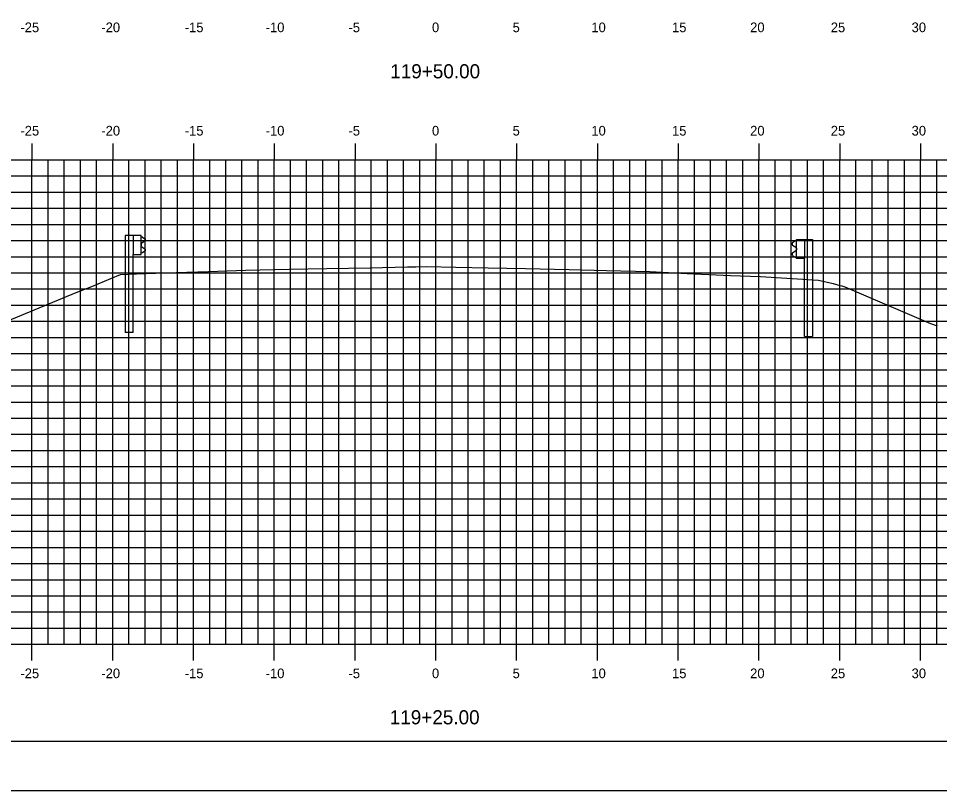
# Model space of a CAD drawing. Extents: x -22 to 1480, y -1511 to 8.
# Drawn here: x 162.3 to 219.3, y -1511.4 to -1463.6 of the extents above; entities that cross this region are included whole.
import ezdxf

# ---------------------------------------------------------------- set-up
doc = ezdxf.new("R2010")
doc.units = 0
for name, color, linetype in [('BORDER', 7, 'Continuous'), ('H_V ANNOTATION', 7, 'Continuous'), ('MAJOR', 7, 'Continuous'), ('MINOR', 7, 'Continuous'), ('PLOT BOUNDARY', 7, 'Continuous'), ('S_Guardrail_Beam', 7, 'Continuous'), ('S_Roadway_Centerline', 7, 'Continuous')]:
    doc.layers.add(name, color=color, linetype=linetype)

msp = doc.modelspace()

# ---------------------------------------------------------------- linework, layer by layer
at = {"layer": 'BORDER'}
msp.add_line((113.157, -1508.331), (273.157, -1508.331), dxfattribs=at)
at = {"layer": 'MAJOR'}
for p, q in [((163.156, -1471.329), (163.156, -1472.331)), ((168.156, -1471.329), (168.156, -1472.331)), ((173.156, -1471.329), (173.156, -1472.331)), ((178.156, -1471.329), (178.156, -1472.331)), ((183.156, -1471.329), (183.156, -1472.331)), ((188.156, -1471.329), (188.156, -1472.331)), ((193.156, -1471.329), (193.156, -1472.331)), ((198.156, -1471.329), (198.156, -1472.331)), ((203.156, -1471.329), (203.156, -1472.331)), ((208.156, -1471.329), (208.156, -1472.331)), ((213.156, -1471.329), (213.156, -1472.331)), ((218.156, -1471.329), (218.156, -1472.331)), ((118.156, -1472.331), (258.156, -1472.331)), ((118.156, -1472.331), (258.156, -1472.331)), ((163.156, -1502.331), (163.156, -1472.331)), ((168.156, -1502.331), (168.156, -1472.331)), ((173.156, -1502.331), (173.156, -1472.331)), ((178.156, -1502.331), (178.156, -1472.331)), ((183.156, -1502.331), (183.156, -1472.331)), ((188.156, -1502.331), (188.156, -1472.331)), ((193.156, -1502.331), (193.156, -1472.331)), ((198.156, -1502.331), (198.156, -1472.331)), ((203.156, -1502.331), (203.156, -1472.331)), ((208.156, -1502.331), (208.156, -1472.331)), ((213.156, -1502.331), (213.156, -1472.331)), ((218.156, -1502.331), (218.156, -1472.331)), ((118.156, -1477.331), (258.156, -1477.331)), ((118.156, -1482.331), (258.156, -1482.331)), ((118.156, -1487.331), (258.156, -1487.331)), ((118.156, -1492.331), (258.156, -1492.331)), ((118.156, -1497.331), (258.156, -1497.331)), ((118.156, -1502.331), (258.156, -1502.331)), ((118.156, -1502.331), (258.156, -1502.331)), ((163.156, -1503.333), (163.156, -1502.331)), ((168.156, -1503.333), (168.156, -1502.331)), ((173.156, -1503.333), (173.156, -1502.331)), ((178.156, -1503.333), (178.156, -1502.331)), ((183.156, -1503.333), (183.156, -1502.331)), ((188.156, -1503.333), (188.156, -1502.331)), ((193.156, -1503.333), (193.156, -1502.331)), ((198.156, -1503.333), (198.156, -1502.331)), ((203.156, -1503.333), (203.156, -1502.331)), ((208.156, -1503.333), (208.156, -1502.331)), ((213.156, -1503.333), (213.156, -1502.331)), ((218.156, -1503.333), (218.156, -1502.331))]:
    msp.add_line(p, q, dxfattribs=at)
at = {"layer": 'MINOR'}
for p, q in [((164.156, -1502.331), (164.156, -1472.331)), ((165.156, -1502.331), (165.156, -1472.331)), ((166.156, -1502.331), (166.156, -1472.331)), ((167.156, -1502.331), (167.156, -1472.331)), ((169.156, -1502.331), (169.156, -1472.331)), ((170.156, -1502.331), (170.156, -1472.331)), ((171.156, -1502.331), (171.156, -1472.331)), ((172.156, -1502.331), (172.156, -1472.331)), ((174.156, -1502.331), (174.156, -1472.331)), ((175.156, -1502.331), (175.156, -1472.331)), ((176.156, -1502.331), (176.156, -1472.331)), ((177.156, -1502.331), (177.156, -1472.331)), ((179.156, -1502.331), (179.156, -1472.331)), ((180.156, -1502.331), (180.156, -1472.331)), ((181.156, -1502.331), (181.156, -1472.331)), ((182.156, -1502.331), (182.156, -1472.331)), ((184.156, -1502.331), (184.156, -1472.331)), ((185.156, -1502.331), (185.156, -1472.331)), ((186.156, -1502.331), (186.156, -1472.331)), ((187.156, -1502.331), (187.156, -1472.331)), ((189.156, -1502.331), (189.156, -1472.331)), ((190.156, -1502.331), (190.156, -1472.331)), ((191.156, -1502.331), (191.156, -1472.331)), ((192.156, -1502.331), (192.156, -1472.331)), ((194.156, -1502.331), (194.156, -1472.331)), ((195.156, -1502.331), (195.156, -1472.331)), ((196.156, -1502.331), (196.156, -1472.331)), ((197.156, -1502.331), (197.156, -1472.331)), ((199.156, -1502.331), (199.156, -1472.331)), ((200.156, -1502.331), (200.156, -1472.331)), ((201.156, -1502.331), (201.156, -1472.331)), ((202.156, -1502.331), (202.156, -1472.331)), ((204.156, -1502.331), (204.156, -1472.331)), ((205.156, -1502.331), (205.156, -1472.331)), ((206.156, -1502.331), (206.156, -1472.331)), ((207.156, -1502.331), (207.156, -1472.331)), ((209.156, -1502.331), (209.156, -1472.331)), ((210.156, -1502.331), (210.156, -1472.331)), ((211.156, -1502.331), (211.156, -1472.331)), ((212.156, -1502.331), (212.156, -1472.331)), ((214.156, -1502.331), (214.156, -1472.331)), ((215.156, -1502.331), (215.156, -1472.331)), ((216.156, -1502.331), (216.156, -1472.331)), ((217.156, -1502.331), (217.156, -1472.331)), ((219.156, -1502.331), (219.156, -1472.331)), ((118.156, -1473.331), (258.156, -1473.331)), ((118.156, -1474.331), (258.156, -1474.331)), ((118.156, -1475.331), (258.156, -1475.331)), ((118.156, -1476.331), (258.156, -1476.331)), ((118.156, -1478.331), (258.156, -1478.331)), ((118.156, -1479.331), (258.156, -1479.331)), ((118.156, -1480.331), (258.156, -1480.331)), ((118.156, -1481.331), (258.156, -1481.331)), ((118.156, -1483.331), (258.156, -1483.331)), ((118.156, -1484.331), (258.156, -1484.331)), ((118.156, -1485.331), (258.156, -1485.331)), ((118.156, -1486.331), (258.156, -1486.331)), ((118.156, -1488.331), (258.156, -1488.331)), ((118.156, -1489.331), (258.156, -1489.331)), ((118.156, -1490.331), (258.156, -1490.331)), ((118.156, -1491.331), (258.156, -1491.331)), ((118.156, -1493.331), (258.156, -1493.331)), ((118.156, -1494.331), (258.156, -1494.331)), ((118.156, -1495.331), (258.156, -1495.331)), ((118.156, -1496.331), (258.156, -1496.331)), ((118.156, -1498.331), (258.156, -1498.331)), ((118.156, -1499.331), (258.156, -1499.331)), ((118.156, -1500.331), (258.156, -1500.331)), ((118.156, -1501.331), (258.156, -1501.331))]:
    msp.add_line(p, q, dxfattribs=at)
at = {"layer": 'PLOT BOUNDARY'}
msp.add_lwpolyline([(105.063, -1511.39), (275.063, -1511.39), (275.063, -1401.39), (105.063, -1401.39)], close=True, dxfattribs=at)
at = {"layer": 'S_Guardrail_Beam'}
for p, q in [((168.927, -1477.022), (168.927, -1483.022)), ((169.418, -1477.022), (168.927, -1477.022)), ((169.908, -1477.022), (169.418, -1477.022)), ((169.418, -1477.022), (169.418, -1478.188)), ((169.908, -1478.188), (169.908, -1477.022)), ((169.908, -1477.095), (169.99, -1477.109)), ((170.007, -1477.116), (170.15, -1477.216)), ((210.482, -1477.275), (210.972, -1477.275)), ((210.482, -1478.442), (210.482, -1477.275)), ((210.972, -1477.275), (211.464, -1477.275)), ((210.972, -1477.275), (210.972, -1478.442)), ((211.464, -1477.275), (211.464, -1483.275)), ((169.921, -1477.56), (169.921, -1477.651)), ((170.15, -1477.359), (169.955, -1477.495)), ((169.955, -1477.715), (170.15, -1477.851)), ((210.384, -1477.37), (210.24, -1477.47)), ((210.24, -1477.613), (210.435, -1477.749)), ((210.482, -1477.348), (210.4, -1477.363)), ((210.469, -1477.813), (210.469, -1477.904)), ((169.418, -1483.022), (169.418, -1478.188)), ((169.418, -1478.188), (169.908, -1478.188)), ((169.99, -1478.101), (169.908, -1478.115)), ((170.15, -1477.994), (170.007, -1478.094)), ((210.435, -1477.969), (210.24, -1478.105)), ((210.24, -1478.248), (210.384, -1478.348)), ((210.4, -1478.355), (210.482, -1478.369)), ((210.972, -1478.442), (210.482, -1478.442)), ((210.972, -1483.275), (210.972, -1478.442)), ((169.418, -1483.022), (168.927, -1483.022)), ((210.972, -1483.275), (211.464, -1483.275))]:
    msp.add_line(p, q, dxfattribs=at)
for centre, major_axis, start_param, end_param in [((169.983, -1477.15), (0.0417, 0), 0.959931, 1.396263), ((170.1, -1477.287), (0.0877, 0), 5.323254, 7.243116), ((170, -1477.56), (-0.0789, 0), 5.323254, 6.283185), ((170, -1477.651), (-0.0789, 0), 6.283185, 7.243116), ((170.1, -1477.923), (0.0877, 0), 5.323254, 7.243116), ((210.29, -1477.541), (-0.0877, 0), 5.323254, 7.243116), ((210.407, -1477.404), (-0.0417, 0), 4.886922, 5.323254), ((210.39, -1477.813), (0.0789, 0), 0, 0.959931), ((210.39, -1477.904), (0.0789, 0), 5.323254, 6.283185), ((169.983, -1478.06), (0.0417, 0), 4.886922, 5.323254), ((210.29, -1478.176), (-0.0877, 0), 5.323254, 7.243116), ((210.407, -1478.314), (-0.0417, 0), 0.959931, 1.396263)]:
    msp.add_ellipse(centre, major_axis=major_axis, ratio=0.995501, start_param=start_param, end_param=end_param, dxfattribs=at)
at = {"layer": 'S_Roadway_Centerline'}
msp.add_lwpolyline([(160.794, -1482.651), (165.888, -1480.54), (166.855, -1480.171), (168.041, -1479.676), (168.629, -1479.429), (169.616, -1479.399), (171.398, -1479.341), (174.079, -1479.256), (176.398, -1479.172), (179.08, -1479.112), (181.398, -1479.059), (184.082, -1479.014), (186.398, -1478.969), (186.91, -1478.959), (187.592, -1478.941), (189.394, -1478.978), (191.398, -1479.019), (193.712, -1479.063), (196.398, -1479.115), (198.712, -1479.179), (201.398, -1479.249), (203.713, -1479.374), (206.398, -1479.492), (208.243, -1479.567), (211.85, -1479.776), (212.748, -1479.997), (213.167, -1480.114), (213.284, -1480.14), (213.473, -1480.204), (218.766, -1482.468), (219.179, -1482.604)], dxfattribs=at)
msp.add_lwpolyline([(160.794, -1482.651), (165.888, -1480.54), (166.855, -1480.171), (168.041, -1479.676), (168.629, -1479.429), (169.616, -1479.399), (171.398, -1479.341), (174.079, -1479.256), (176.398, -1479.172), (179.08, -1479.112), (181.398, -1479.059), (184.082, -1479.014), (186.398, -1478.969), (186.91, -1478.959), (187.592, -1478.941), (189.394, -1478.978), (191.398, -1479.019), (193.712, -1479.063), (196.398, -1479.115), (198.712, -1479.179), (201.398, -1479.249), (203.713, -1479.374), (206.398, -1479.492), (208.243, -1479.567), (211.85, -1479.776), (212.748, -1479.997), (213.167, -1480.114), (213.284, -1480.14), (213.473, -1480.204), (218.766, -1482.468), (219.179, -1482.604)], dxfattribs=at)

# ---------------------------------------------------------------- texts
at = {"layer": 'H_V ANNOTATION'}
for s, height, p in [('-25', 0.6, (162.442, -1464.431)), ('-20', 0.6, (167.45, -1464.431)), ('-15', 0.6, (172.613, -1464.431)), ('-10', 0.6, (177.621, -1464.431)), ('-5', 0.6, (182.747, -1464.431)), ('0', 0.6, (187.915, -1464.431)), ('5', 0.6, (192.907, -1464.431)), ('10', 0.6, (197.782, -1464.431)), ('15', 0.6, (202.774, -1464.431)), ('20', 0.6, (207.61, -1464.431)), ('25', 0.6, (212.602, -1464.431)), ('30', 0.6, (217.605, -1464.431)), ('119+50.00', 0.875, (185.332, -1467.288)), ('-25', 0.6, (162.442, -1470.831)), ('-20', 0.6, (167.45, -1470.831)), ('-15', 0.6, (172.613, -1470.831)), ('-10', 0.6, (177.621, -1470.831)), ('-5', 0.6, (182.747, -1470.831)), ('0', 0.6, (187.915, -1470.831)), ('5', 0.6, (192.907, -1470.831)), ('10', 0.6, (197.782, -1470.831)), ('15', 0.6, (202.774, -1470.831)), ('20', 0.6, (207.61, -1470.831)), ('25', 0.6, (212.602, -1470.831)), ('30', 0.6, (217.605, -1470.831)), ('-25', 0.6, (162.442, -1504.431)), ('-20', 0.6, (167.45, -1504.431)), ('-15', 0.6, (172.613, -1504.431)), ('-10', 0.6, (177.621, -1504.431)), ('-5', 0.6, (182.747, -1504.431)), ('0', 0.6, (187.915, -1504.431)), ('5', 0.6, (192.907, -1504.431)), ('10', 0.6, (197.782, -1504.431)), ('15', 0.6, (202.774, -1504.431)), ('20', 0.6, (207.61, -1504.431)), ('25', 0.6, (212.602, -1504.431)), ('30', 0.6, (217.605, -1504.431)), ('119+25.00', 0.875, (185.301, -1507.288))]:
    msp.add_text(s, height=height, dxfattribs=at).set_placement(p)

doc.saveas('drawing.dxf')
